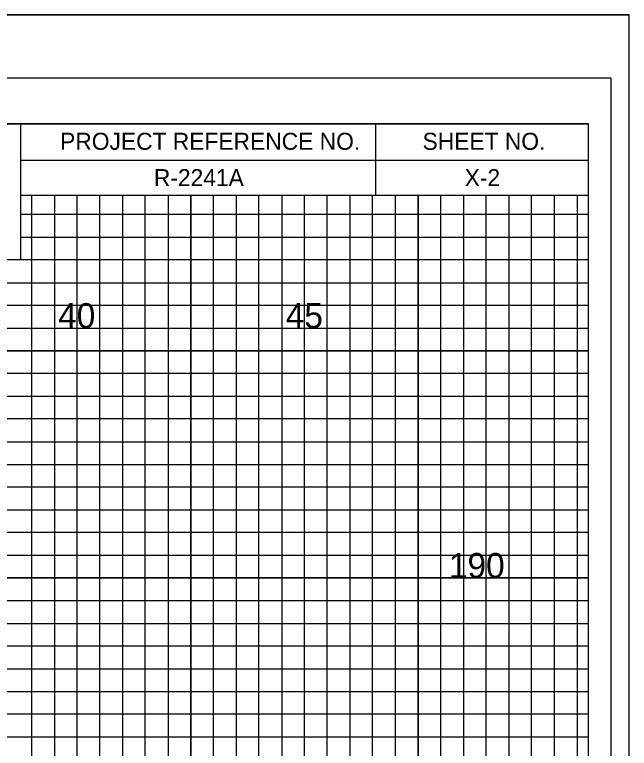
# Model space of a CAD drawing. Extents: x -4 to 103, y -2 to 6583.
# Drawn here: x 89.88 to 103.4, y 122.08 to 138.22 of the extents above; entities that cross this region are included whole.
import ezdxf

# ---------------------------------------------------------------- set-up
doc = ezdxf.new("R2010")
doc.units = 0
for name, color, linetype in [('Prop XS Elevation Labels', 7, 'Continuous'), ('Prop XS Offset Labels', 7, 'Continuous'), ('Prop XS Project Number', 7, 'Continuous'), ('Prop XS Sheet Number', 7, 'Continuous'), ('Sheet Cross Section CELL', 7, 'Continuous'), ('Sheet Cross Section Grid Major CELL', 7, 'Continuous'), ('Sheet Cross Section Grid Middle CELL', 7, 'Continuous'), ('Sheet Cutting Line CELL', 7, 'Continuous'), ('Sheet DOT Grid CELL', 7, 'Continuous'), ('Sheet Plot Border Inside CELL', 7, 'Continuous'), ('Sheet Plot Border Outside CELL', 7, 'Continuous')]:
    doc.layers.add(name, color=color, linetype=linetype)

msp = doc.modelspace()

# ---------------------------------------------------------------- linework, layer by layer
at = {"layer": 'Sheet Cross Section CELL'}
for p, q in [((90, 135.825), (102.5, 135.825)), ((90, 135.825), (102.5, 135.825)), ((97.825, 134.25), (97.825, 135.825)), ((101.875, 135.825), (101.875, 135.825)), ((102.5, 135.825), (102.5, 135.825)), ((102.5, 134.25), (102.5, 135.825)), ((102.5, 135.825), (102.5, 135.825)), ((102.5, 135.825), (102.5, 135.825)), ((102.5, 134.25), (102.5, 135.825)), ((90, 135.025), (102.5, 135.025)), ((90, 134.25), (102.5, 134.25)), ((99.4, 134.25), (99.4, 134.25)), ((99.4, 134.25), (99.4, 134.25))]:
    msp.add_line(p, q, dxfattribs=at)
for points in [[(102.5, 135.825), (0, 135.825), (0, 70.825), (102.5, 70.825)], [(83.75, 135.825), (90, 135.825), (90, 132.825), (83.75, 132.825)]]:
    msp.add_lwpolyline(points, close=True, dxfattribs=at)
at = {"layer": 'Sheet Cross Section Grid Major CELL'}
for points in [[(91.25, 70.825), (91.25, 134.25), (93.75, 134.25), (93.75, 70.825)], [(96.25, 70.825), (96.25, 134.25), (98.75, 134.25), (98.75, 70.825)], [(101.25, 70.825), (101.25, 134.25)], [(90, 133.325), (102.5, 133.325)], [(0, 128.325), (102.5, 128.325), (102.5, 130.825), (0, 130.825)], [(0, 123.325), (102.5, 123.325), (102.5, 125.825), (0, 125.825)]]:
    msp.add_lwpolyline(points, dxfattribs=at)
at = {"layer": 'Sheet Cross Section Grid Middle CELL'}
for points in [[(90.25, 70.825), (90.25, 134.25), (90.75, 134.25), (90.75, 70.825)], [(91.75, 70.825), (91.75, 134.25), (92.25, 134.25), (92.25, 70.825)], [(92.75, 70.825), (92.75, 134.25), (93.25, 134.25), (93.25, 70.825)], [(94.25, 70.825), (94.25, 134.25), (94.75, 134.25), (94.75, 70.825)], [(95.25, 70.825), (95.25, 134.25), (95.75, 134.25), (95.75, 70.825)], [(96.75, 70.825), (96.75, 134.25), (97.25, 134.25), (97.25, 70.825)], [(97.75, 70.825), (97.75, 134.25), (98.25, 134.25), (98.25, 70.825)], [(99.25, 70.825), (99.25, 134.25), (99.75, 134.25), (99.75, 70.825)], [(100.25, 70.825), (100.25, 134.25)], [(100.25, 134.25), (100.75, 134.25), (100.75, 70.825), (101.75, 70.825), (101.75, 134.25), (102.25, 134.25), (102.25, 70.825)], [(102.5, 132.825), (102.5, 133.825), (90, 133.825)], [(0, 132.325), (102.5, 132.325), (102.5, 132.825), (0, 132.825)], [(0, 131.325), (102.5, 131.325), (102.5, 131.825), (0, 131.825)], [(0, 129.825), (102.5, 129.825), (102.5, 130.325), (0, 130.325)], [(0, 128.825), (102.5, 128.825), (102.5, 129.325), (0, 129.325)], [(0, 127.325), (102.5, 127.325), (102.5, 127.825), (0, 127.825)], [(0, 126.325), (102.5, 126.325), (102.5, 126.825), (0, 126.825)], [(0, 124.825), (102.5, 124.825), (102.5, 125.325), (0, 125.325)], [(0, 123.825), (102.5, 123.825), (102.5, 124.325), (0, 124.325)], [(0, 122.325), (102.5, 122.325), (102.5, 122.825), (0, 122.825)]]:
    msp.add_lwpolyline(points, dxfattribs=at)
at = {"layer": 'Sheet Cutting Line CELL'}
msp.add_line((-3.5, 138.225), (103.4, 138.225), dxfattribs=at)
at = {"layer": 'Sheet DOT Grid CELL'}
for p, q in [((91.25, 70.825), (91.25, 134.25)), ((93.75, 70.825), (93.75, 134.25)), ((96.25, 70.825), (96.25, 134.25)), ((98.75, 70.825), (98.75, 134.25)), ((101.25, 70.825), (101.25, 134.25)), ((90, 133.325), (102.5, 133.325)), ((0, 130.825), (102.5, 130.825)), ((0, 128.325), (102.5, 128.325)), ((0, 125.825), (102.5, 125.825)), ((0, 123.325), (102.5, 123.325))]:
    msp.add_line(p, q, dxfattribs=at)
at = {"layer": 'Sheet Plot Border Inside CELL'}
msp.add_lwpolyline([(103, 136.825), (-2.8, 136.825), (-2.8, 69.825), (103, 69.825)], close=True, dxfattribs=at)
at = {"layer": 'Sheet Plot Border Outside CELL'}
msp.add_lwpolyline([(103.4, 138.225), (-3.5, 138.225), (-3.5, 68.4), (103.4, 68.4)], close=True, dxfattribs=at)

# ---------------------------------------------------------------- texts
at = {"layer": 'Prop XS Elevation Labels'}
msp.add_text('190', height=0.55, dxfattribs=at).set_placement((99.43, 125.825))
at = {"layer": 'Prop XS Offset Labels'}
for s, p in [('40', (90.831, 131.325)), ('45', (95.84, 131.325))]:
    msp.add_text(s, height=0.55, dxfattribs=at).set_placement(p)
at = {"layer": 'Prop XS Project Number'}
msp.add_text('R-2241A', height=0.375, dxfattribs=at).set_placement((92.938, 134.45))
at = {"layer": 'Prop XS Sheet Number'}
msp.add_text('X-2', height=0.375, dxfattribs=at).set_placement((99.777, 134.45))
at = {"layer": 'Sheet Cross Section CELL'}
for s, p in [('PROJECT REFERENCE NO.', (90.875, 135.25)), ('SHEET NO.', (98.85, 135.25))]:
    msp.add_text(s, height=0.375, dxfattribs=at).set_placement(p)

doc.saveas('drawing.dxf')
